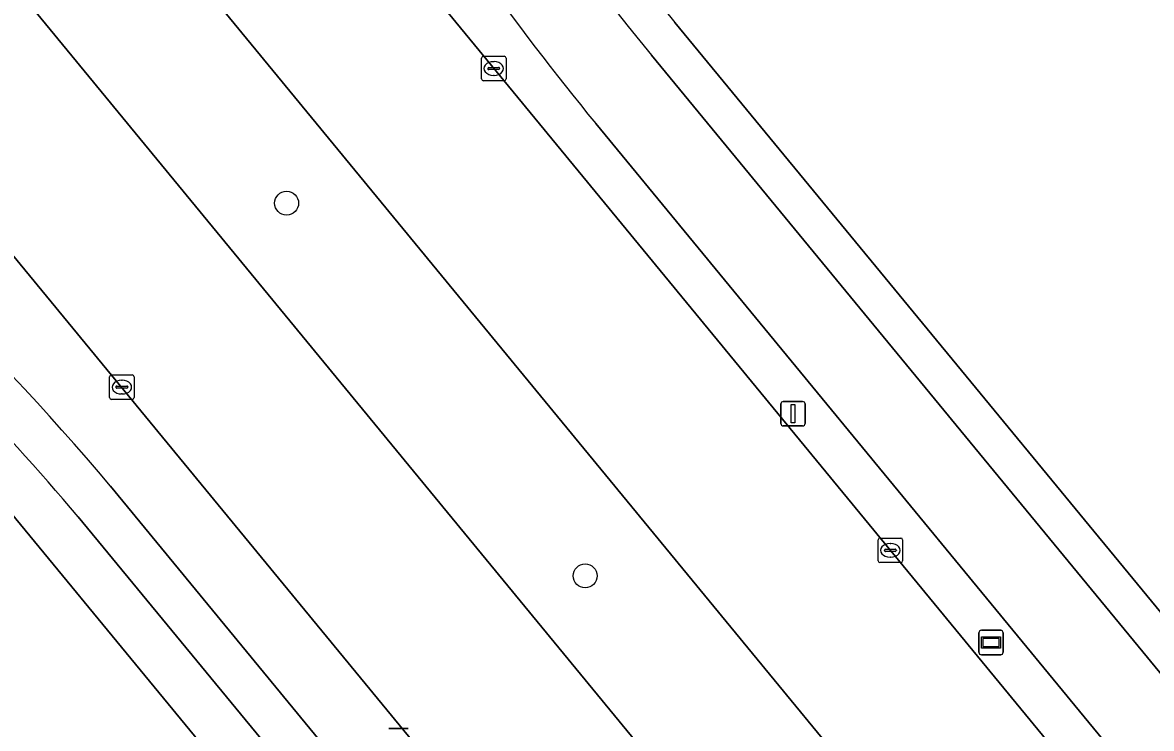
# Model space of a CAD drawing. Extents: x 156141 to 158132, y 385651 to 388333.
# Drawn here: x 157207.56 to 157253.72, y 386366.32 to 386395.17 of the extents above; entities that cross this region are included whole.
import ezdxf

# ---------------------------------------------------------------- set-up
doc = ezdxf.new("R2010")
doc.units = 0
for name, color, linetype in [('IMGEO_Berm_groen', 7, 'Continuous'), ('IMGEO_Boom', 7, 'Continuous'), ('IMGEO_Erf', 7, 'Continuous'), ('IMGEO_Fietspad_gesloten', 7, 'Continuous'), ('IMGEO_Groenvoorziening', 7, 'Continuous'), ('IMGEO_Kolk', 7, 'Continuous'), ('IMGEO_Lichtmast', 7, 'Continuous'), ('IMGEO_Rijbaan_lokaal_gesloten', 7, 'Continuous'), ('IMGEO_Voetpad_open', 7, 'Continuous'), ('IMGEO_Wegwijzer', 7, 'Continuous')]:
    doc.layers.add(name, color=color, linetype=linetype)

msp = doc.modelspace()

# ---------------------------------------------------------------- linework, layer by layer
at = {"layer": 'IMGEO_Berm_groen'}
for points in [[(157213.61, 386417.964), (157209.596, 386414.647), (157210.786, 386412.789), (157212.168, 386411.116), (157320.799, 386279.156), (157324.262, 386275.047), (157332.608, 386264.801), (157349.183, 386247.253)], [(157205.755, 386407.826), (157203.781, 386410.196), (157199.193, 386406.39), (157201.153, 386404.033), (157327.942, 386250), (157336.115, 386240.102), (157337.285, 386238.671)], [(157342.288, 386241.546), (157341.401, 386242.711), (157335.682, 386250), (157205.755, 386407.826)], [(157211.154, 386376.22), (157264.546, 386311.336), (157265.451, 386312.065), (157257.428, 386324.032), (157255.15, 386327.344), (157194.1, 386401.515)], [(157326.865, 386274.627), (157230.994, 386391.037)]]:
    msp.add_lwpolyline(points, dxfattribs=at)
for centre, radius, start, end in [((157326.202, 386468.687), 122.858, 211.76564, 219.20017), ((157123.865, 386302.513), 114.246, 40.17808, 52.33405)]:
    msp.add_arc(centre, radius, start, end, dxfattribs=at)
at = {"layer": 'IMGEO_Boom'}
for centre in [(157218.355, 386387.784), (157230.566, 386372.55)]:
    msp.add_circle(centre, 0.489, dxfattribs=at)
at = {"layer": 'IMGEO_Erf'}
for points in [[(157234.228, 386395.166), (157332.344, 386276.123), (157332.523, 386276.279), (157333.62, 386275.073), (157335.421, 386273.192), (157337.278, 386271.367), (157339.859, 386268.963), (157352.266, 386257.409), (157352.344, 386257.32), (157382.139, 386277.036), (157430.229, 386313.885)], [(157223.541, 386305.983), (157225.229, 386307.333), (157231.137, 386312.191), (157231.851, 386312.773), (157247.676, 386325.673), (157242.926, 386331.607), (157204.09, 386378.741)]]:
    msp.add_lwpolyline(points, dxfattribs=at)
msp.add_arc((157318.354, 386463.203), 108.195, 206.73974, 218.96439, dxfattribs=at)
at = {"layer": 'IMGEO_Fietspad_gesloten'}
for points in [[(157331.128, 386275.064), (157233.279, 386393.841)], [(157230.994, 386391.037), (157326.865, 386274.627)]]:
    msp.add_lwpolyline(points, dxfattribs=at)
for centre, radius, start, end in [((157313.302, 386460.238), 103.982, 206.42098, 219.68336), ((157326.202, 386468.687), 122.858, 211.76564, 219.20017)]:
    msp.add_arc(centre, radius, start, end, dxfattribs=at)
at = {"layer": 'IMGEO_Groenvoorziening'}
msp.add_lwpolyline([(157204.09, 386378.741), (157242.926, 386331.607), (157247.676, 386325.673), (157249.344, 386327.032), (157209.826, 386374.969)], dxfattribs=at)
msp.add_arc((157120.43, 386299.333), 117.1, 40.23415, 54.92131, dxfattribs=at)
at = {"layer": 'IMGEO_Kolk'}
for p, q in [((157226.401, 386393.789), (157227.253, 386393.789)), ((157226.326, 386392.863), (157226.326, 386393.715)), ((157226.585, 386393.283), (157226.585, 386393.295)), ((157226.628, 386393.332), (157227.026, 386393.332)), ((157226.814, 386393.569), (157226.839, 386393.569)), ((157227.069, 386393.295), (157227.069, 386393.283)), ((157227.327, 386393.715), (157227.327, 386392.863)), ((157227.023, 386393.246), (157226.625, 386393.246)), ((157226.837, 386393.009), (157226.812, 386393.009)), ((157227.253, 386392.789), (157226.401, 386392.789)), ((157211.116, 386379.839), (157211.116, 386380.691)), ((157211.191, 386380.765), (157212.043, 386380.765)), ((157211.604, 386380.545), (157211.629, 386380.545)), ((157212.117, 386380.691), (157212.117, 386379.839)), ((157211.375, 386380.259), (157211.375, 386380.271)), ((157211.813, 386380.222), (157211.415, 386380.222)), ((157211.418, 386380.308), (157211.816, 386380.308)), ((157211.627, 386379.985), (157211.602, 386379.985)), ((157211.859, 386380.271), (157211.859, 386380.259)), ((157212.043, 386379.765), (157211.191, 386379.765)), ((157242.547, 386373.169), (157242.547, 386374.021)), ((157242.622, 386374.095), (157243.474, 386374.095)), ((157243.548, 386374.021), (157243.548, 386373.169)), ((157242.806, 386373.589), (157242.806, 386373.601)), ((157243.244, 386373.552), (157242.846, 386373.552)), ((157242.849, 386373.638), (157243.247, 386373.638)), ((157243.035, 386373.875), (157243.06, 386373.875)), ((157243.29, 386373.601), (157243.29, 386373.589)), ((157243.474, 386373.095), (157242.622, 386373.095)), ((157243.058, 386373.315), (157243.033, 386373.315))]:
    msp.add_line(p, q, dxfattribs=at)
for points in [[(157226.401, 386393.789), (157227.253, 386393.789)], [(157226.326, 386392.863), (157226.326, 386393.715)], [(157227.327, 386393.715), (157227.327, 386392.863)], [(157227.253, 386392.789), (157226.401, 386392.789)], [(157211.116, 386379.839), (157211.116, 386380.691)], [(157211.191, 386380.765), (157212.043, 386380.765)], [(157212.117, 386380.691), (157212.117, 386379.839)], [(157212.043, 386379.765), (157211.191, 386379.765)], [(157242.547, 386373.169), (157242.547, 386374.021)], [(157242.622, 386374.095), (157243.474, 386374.095)], [(157243.548, 386374.021), (157243.548, 386373.169)], [(157243.474, 386373.095), (157242.622, 386373.095)]]:
    msp.add_lwpolyline(points, dxfattribs=at)
for centre, radius, start, end in [((157226.403, 386393.713), 0.0765, 91.552, 178.448), ((157226.403, 386393.713), 0.0765, 91.552, 178.448), ((157227.251, 386393.713), 0.0765, 1.552, 88.448), ((157227.251, 386393.713), 0.0765, 1.552, 88.448), ((157226.625, 386393.292), 0.0403, 85.8775, 175.7526), ((157226.622, 386393.282), 0.0366, 178.938, 274.7102), ((157227.026, 386393.289), 0.043, 264.8664, 352.4533), ((157227.03, 386393.294), 0.0386, 1.7309, 96.639), ((157226.403, 386392.865), 0.0765, 181.552, 268.448), ((157226.403, 386392.865), 0.0765, 181.552, 268.448), ((157227.251, 386392.865), 0.0765, 271.552, 358.448), ((157227.251, 386392.865), 0.0765, 271.552, 358.448), ((157211.193, 386380.689), 0.0765, 91.552, 178.448), ((157211.193, 386380.689), 0.0765, 91.552, 178.448), ((157212.041, 386380.689), 0.0765, 1.552, 88.448), ((157212.041, 386380.689), 0.0765, 1.552, 88.448), ((157211.415, 386380.268), 0.0403, 85.8775, 175.7526), ((157211.412, 386380.258), 0.0366, 178.938, 274.7102), ((157211.816, 386380.265), 0.043, 264.8664, 352.4533), ((157211.82, 386380.27), 0.0386, 1.7309, 96.639), ((157211.193, 386379.841), 0.0765, 181.552, 268.448), ((157211.193, 386379.841), 0.0765, 181.552, 268.448), ((157212.041, 386379.841), 0.0765, 271.552, 358.448), ((157212.041, 386379.841), 0.0765, 271.552, 358.448), ((157242.624, 386374.019), 0.0765, 91.552, 178.448), ((157242.624, 386374.019), 0.0765, 91.552, 178.448), ((157243.472, 386374.019), 0.0765, 1.552, 88.448), ((157243.472, 386374.019), 0.0765, 1.552, 88.448), ((157242.846, 386373.598), 0.0403, 85.8775, 175.7526), ((157242.843, 386373.588), 0.0366, 178.938, 274.7102), ((157243.247, 386373.595), 0.043, 264.8664, 352.4533), ((157243.251, 386373.6), 0.0386, 1.7309, 96.639), ((157242.624, 386373.171), 0.0765, 181.552, 268.448), ((157242.624, 386373.171), 0.0765, 181.552, 268.448), ((157243.472, 386373.171), 0.0765, 271.552, 358.448), ((157243.472, 386373.171), 0.0765, 271.552, 358.448)]:
    msp.add_arc(centre, radius, start, end, dxfattribs=at)
for centre, major_axis, ratio, start_param, end_param in [((157226.813, 386393.289), (-0.387, 0.002), 0.722429, 4.712389, 7.853982), ((157226.838, 386393.289), (-0.39, 0.002), 0.717154, 1.570796, 4.712389), ((157211.603, 386380.265), (-0.387, 0.002), 0.722429, 4.712389, 7.853982), ((157211.628, 386380.265), (-0.39, 0.002), 0.717154, 1.570796, 4.712389), ((157243.034, 386373.595), (-0.387, 0.002), 0.722429, 4.712389, 7.853982), ((157243.059, 386373.595), (-0.39, 0.002), 0.717154, 1.570796, 4.712389)]:
    msp.add_ellipse(centre, major_axis=major_axis, ratio=ratio, start_param=start_param, end_param=end_param, dxfattribs=at)
at = {"layer": 'IMGEO_Lichtmast'}
for p, q in [((157238.568, 386378.778), (157238.568, 386379.578)), ((157238.568, 386379.578), (157238.568, 386378.778)), ((157238.668, 386379.678), (157239.458, 386379.678)), ((157239.458, 386379.678), (157238.668, 386379.678)), ((157239.558, 386379.578), (157239.558, 386378.778)), ((157239.558, 386378.778), (157239.558, 386379.578)), ((157239.458, 386378.678), (157238.668, 386378.678)), ((157238.668, 386378.678), (157239.458, 386378.678)), ((157222.539, 386366.316), (157223.329, 386366.316)), ((157223.329, 386366.316), (157222.539, 386366.316))]:
    msp.add_line(p, q, dxfattribs=at)
msp.add_lwpolyline([(157238.988, 386379.553), (157239.138, 386379.553), (157239.138, 386378.803), (157238.988, 386378.803), (157238.988, 386379.553)], dxfattribs=at)
for centre, start, end in [((157238.668, 386379.578), 90, 180), ((157238.668, 386379.578), 90, 180), ((157239.458, 386379.578), 0, 90), ((157239.458, 386379.578), 360, 90), ((157238.668, 386378.778), 180, 270), ((157238.668, 386378.778), 180, 270), ((157239.458, 386378.778), 270, 0), ((157239.458, 386378.778), 270, 0)]:
    msp.add_arc(centre, 0.1, start, end, dxfattribs=at)
at = {"layer": 'IMGEO_Rijbaan_lokaal_gesloten'}
for points in [[(157200.977, 386413.621), (157203.099, 386411.016), (157203.781, 386410.196), (157205.755, 386407.826), (157335.682, 386250), (157341.401, 386242.711), (157342.288, 386241.546), (157344.37, 386238.82), (157346.391, 386236.066), (157355.377, 386240.641), (157355.147, 386240.882), (157352.86, 386243.28), (157351.407, 386244.818), (157349.349, 386247.071), (157349.183, 386247.253), (157332.608, 386264.801), (157324.262, 386275.047), (157320.799, 386279.156), (157212.168, 386411.116), (157210.786, 386412.789), (157209.596, 386414.647), (157209.078, 386415.949)], [(157327.507, 386224.107), (157341.674, 386233.351), (157339.581, 386235.895), (157339.51, 386235.998), (157337.285, 386238.671), (157336.115, 386240.102), (157327.942, 386250), (157201.153, 386404.033)], [(157192.877, 386402.642), (157194.1, 386401.515), (157255.15, 386327.344), (157257.428, 386324.032), (157265.451, 386312.065), (157270.545, 386304.503), (157271.759, 386302.908), (157316.481, 386248.624), (157325.045, 386238.218)]]:
    msp.add_lwpolyline(points, dxfattribs=at)
at = {"layer": 'IMGEO_Voetpad_open'}
for points in [[(157233.279, 386393.841), (157331.128, 386275.064), (157332.344, 386276.123), (157234.228, 386395.166)], [(157325.045, 386238.218), (157322.521, 386236.083), (157315.535, 386247.907), (157316.481, 386248.624), (157271.759, 386302.908), (157270.545, 386304.503), (157265.451, 386312.065), (157264.546, 386311.336), (157211.154, 386376.22)], [(157209.826, 386374.969), (157249.344, 386327.032), (157250.614, 386325.491), (157310.849, 386252.423), (157319.091, 386238.264), (157322.186, 386232.946), (157323.219, 386231.171)]]:
    msp.add_lwpolyline(points, dxfattribs=at)
for centre, radius, start, end in [((157318.354, 386463.203), 108.195, 206.73974, 218.96439), ((157313.302, 386460.238), 103.982, 206.42098, 219.68336), ((157120.43, 386299.333), 117.1, 40.23415, 54.92131), ((157123.865, 386302.513), 114.246, 40.17808, 52.33405)]:
    msp.add_arc(centre, radius, start, end, dxfattribs=at)
at = {"layer": 'IMGEO_Wegwijzer'}
for p, q in [((157246.667, 386369.426), (157246.667, 386370.226)), ((157246.667, 386370.226), (157246.667, 386369.426)), ((157246.767, 386370.326), (157247.557, 386370.326)), ((157247.557, 386370.326), (157246.767, 386370.326)), ((157247.657, 386370.226), (157247.657, 386369.426)), ((157247.657, 386369.426), (157247.657, 386370.226)), ((157247.557, 386369.326), (157246.767, 386369.326)), ((157246.767, 386369.326), (157247.557, 386369.326))]:
    msp.add_line(p, q, dxfattribs=at)
for points in [[(157246.768, 386370.058), (157247.556, 386370.058), (157247.556, 386369.594), (157246.768, 386369.594), (157246.768, 386370.058)], [(157246.833, 386369.993), (157246.833, 386369.659), (157247.491, 386369.659), (157247.491, 386369.993), (157246.833, 386369.993)]]:
    msp.add_lwpolyline(points, dxfattribs=at)
for centre, start, end in [((157246.767, 386370.226), 90, 180), ((157246.767, 386370.226), 90, 180), ((157247.557, 386370.226), 0, 90), ((157247.557, 386370.226), 360, 90), ((157246.767, 386369.426), 180, 270), ((157246.767, 386369.426), 180, 270), ((157247.557, 386369.426), 270, 0), ((157247.557, 386369.426), 270, 0)]:
    msp.add_arc(centre, 0.1, start, end, dxfattribs=at)

doc.saveas('drawing.dxf')
